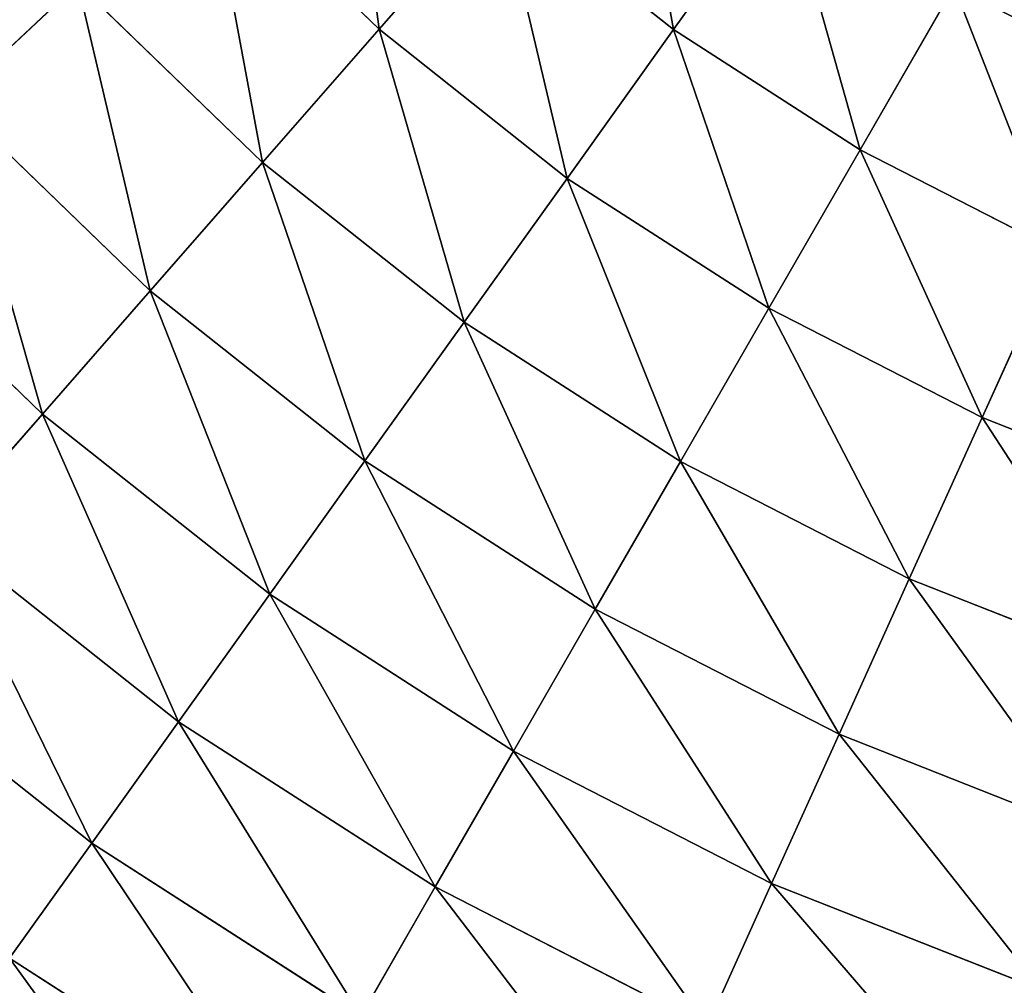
# Model space of a CAD drawing. Extents: x 5 to 635, y -14 to 121.
# Tile 332 of 453: x 563 to 574, y 22 to 33. Entities that reach past the tile are written whole.
import ezdxf

# ---------------------------------------------------------------- set-up
doc = ezdxf.new("R2010")
doc.units = 0
doc.layers.get('0').update_dxf_attribs({"color": 13, "linetype": 'CONTINUOUS'})

# ---------------------------------------------------------------- blocks, each defined once
blk = doc.blocks.new('COMPONENT_4')
for p, q in [((29.735, 30.987, 8.366), (31.694, 29.095, 8.366)), ((29.735, 30.987, 91.513), (31.694, 29.095, 91.513)), ((36.28, 30.831, 5.844), (35.036, 29.092, 7.053)), ((36.28, 30.831, 94.036), (35.036, 29.092, 92.826)), ((33.061, 30.657, 7.053), (31.694, 29.095, 8.366)), ((31.694, 29.095, 91.513), (33.061, 30.657, 92.826)), ((33.061, 30.657, 7.053), (35.036, 29.092, 7.053)), ((33.061, 30.657, 92.826), (35.036, 29.092, 92.826)), ((28.27, 29.613, 9.779), (26.857, 28.287, 11.289)), ((26.857, 28.287, 88.59), (28.27, 29.613, 90.1)), ((28.27, 29.613, 9.779), (30.37, 27.583, 9.779)), ((28.27, 29.613, 90.1), (30.37, 27.583, 90.1)), ((38.222, 29.58, 5.844), (37.155, 27.728, 7.053)), ((37.155, 27.728, 92.826), (38.222, 29.58, 94.036)), ((31.694, 29.095, 8.366), (30.37, 27.583, 9.779)), ((30.37, 27.583, 90.1), (31.694, 29.095, 91.513)), ((31.694, 29.095, 8.366), (33.828, 27.403, 8.366)), ((31.694, 29.095, 91.513), (33.828, 27.403, 91.513)), ((35.036, 29.092, 7.053), (33.828, 27.403, 8.366)), ((35.036, 29.092, 92.826), (33.828, 27.403, 91.513)), ((35.036, 29.092, 7.053), (37.155, 27.728, 7.053)), ((35.036, 29.092, 92.826), (37.155, 27.728, 92.826)), ((26.857, 28.287, 11.289), (29.094, 26.126, 11.289)), ((26.857, 28.287, 88.59), (29.094, 26.126, 88.59)), ((37.155, 27.728, 7.053), (36.118, 25.93, 8.366)), ((36.118, 25.93, 91.513), (37.155, 27.728, 92.826)), ((37.155, 27.728, 7.053), (39.397, 26.579, 7.053)), ((37.155, 27.728, 92.826), (39.397, 26.579, 92.826)), ((30.37, 27.583, 9.779), (29.094, 26.126, 11.289)), ((29.094, 26.126, 88.59), (30.37, 27.583, 90.1)), ((30.37, 27.583, 9.779), (32.659, 25.77, 9.779)), ((30.37, 27.583, 90.1), (32.659, 25.77, 90.1)), ((33.828, 27.403, 8.366), (32.659, 25.77, 9.779)), ((33.828, 27.403, 91.513), (32.659, 25.77, 90.1)), ((33.828, 27.403, 8.366), (36.118, 25.93, 8.366)), ((33.828, 27.403, 91.513), (36.118, 25.93, 91.513)), ((25.5, 27.015, 12.892), (27.869, 24.726, 12.892)), ((25.5, 27.015, 86.987), (27.869, 24.726, 86.987)), ((39.397, 26.579, 7.053), (38.542, 24.687, 8.366)), ((39.397, 26.579, 92.826), (38.542, 24.687, 91.513)), ((29.094, 26.126, 11.289), (27.869, 24.726, 12.892)), ((27.869, 24.726, 86.987), (29.094, 26.126, 88.59)), ((29.094, 26.126, 11.289), (31.532, 24.194, 11.289)), ((29.094, 26.126, 88.59), (31.532, 24.194, 88.59)), ((36.118, 25.93, 8.366), (35.115, 24.189, 9.779)), ((35.115, 24.189, 90.1), (36.118, 25.93, 91.513)), ((36.118, 25.93, 8.366), (38.542, 24.687, 8.366)), ((36.118, 25.93, 91.513), (38.542, 24.687, 91.513)), ((32.659, 25.77, 9.779), (31.532, 24.194, 11.289)), ((32.659, 25.77, 90.1), (31.532, 24.194, 88.59)), ((32.659, 25.77, 9.779), (35.115, 24.189, 9.779)), ((32.659, 25.77, 90.1), (35.115, 24.189, 90.1)), ((27.869, 24.726, 12.892), (26.696, 23.387, 14.584)), ((26.696, 23.387, 85.295), (27.869, 24.726, 86.987)), ((27.869, 24.726, 12.892), (30.45, 22.681, 12.892)), ((27.869, 24.726, 86.987), (30.45, 22.681, 86.987)), ((38.542, 24.687, 8.366), (37.714, 22.857, 9.779)), ((38.542, 24.687, 91.513), (37.714, 22.857, 90.1)), ((38.542, 24.687, 8.366), (41.075, 23.688, 8.366)), ((38.542, 24.687, 91.513), (41.075, 23.688, 91.513)), ((31.532, 24.194, 11.289), (30.45, 22.681, 12.892)), ((31.532, 24.194, 88.59), (30.45, 22.681, 86.987)), ((31.532, 24.194, 11.289), (34.148, 22.511, 11.289)), ((31.532, 24.194, 88.59), (34.148, 22.511, 88.59)), ((35.115, 24.189, 9.779), (34.148, 22.511, 11.289)), ((34.148, 22.511, 88.59), (35.115, 24.189, 90.1)), ((35.115, 24.189, 9.779), (37.714, 22.857, 9.779)), ((35.115, 24.189, 90.1), (37.714, 22.857, 90.1)), ((26.696, 23.387, 14.584), (29.415, 21.234, 14.584)), ((26.696, 23.387, 85.295), (29.415, 21.234, 85.295)), ((37.714, 22.857, 9.779), (36.916, 21.092, 11.289)), ((37.714, 22.857, 90.1), (36.916, 21.092, 88.59)), ((37.714, 22.857, 9.779), (40.431, 21.786, 9.779)), ((37.714, 22.857, 90.1), (40.431, 21.786, 90.1)), ((30.45, 22.681, 12.892), (29.415, 21.234, 14.584)), ((30.45, 22.681, 86.987), (29.415, 21.234, 85.295)), ((30.45, 22.681, 12.892), (33.219, 20.899, 12.892)), ((30.45, 22.681, 86.987), (33.219, 20.899, 86.987)), ((34.148, 22.511, 11.289), (33.219, 20.899, 12.892)), ((33.219, 20.899, 86.987), (34.148, 22.511, 88.59)), ((34.148, 22.511, 11.289), (36.916, 21.092, 11.289)), ((34.148, 22.511, 88.59), (36.916, 21.092, 88.59)), ((25.58, 22.113, 16.362), (28.429, 19.856, 16.362)), ((25.58, 22.113, 83.518), (28.429, 19.856, 83.518)), ((29.415, 21.234, 14.584), (28.429, 19.856, 16.362)), ((29.415, 21.234, 85.295), (28.429, 19.856, 83.518)), ((29.415, 21.234, 14.584), (32.331, 19.357, 14.584)), ((29.415, 21.234, 85.295), (32.331, 19.357, 85.295)), ((36.916, 21.092, 11.289), (36.15, 19.396, 12.892)), ((36.916, 21.092, 88.59), (36.15, 19.396, 86.987)), ((36.916, 21.092, 11.289), (39.81, 19.951, 11.289)), ((36.916, 21.092, 88.59), (39.81, 19.951, 88.59)), ((33.219, 20.899, 12.892), (32.331, 19.357, 14.584)), ((32.331, 19.357, 85.295), (33.219, 20.899, 86.987)), ((33.219, 20.899, 12.892), (36.15, 19.396, 12.892)), ((33.219, 20.899, 86.987), (36.15, 19.396, 86.987)), ((28.429, 19.856, 16.362), (27.495, 18.55, 18.22)), ((28.429, 19.856, 83.518), (27.495, 18.55, 81.659)), ((28.429, 19.856, 16.362), (31.485, 17.889, 16.362)), ((28.429, 19.856, 83.518), (31.485, 17.889, 83.518)), ((32.331, 19.357, 14.584), (31.485, 17.889, 16.362)), ((31.485, 17.889, 83.518), (32.331, 19.357, 85.295)), ((32.331, 19.357, 14.584), (35.417, 17.775, 14.584)), ((32.331, 19.357, 85.295), (35.417, 17.775, 85.295)), ((36.15, 19.396, 12.892), (35.417, 17.775, 14.584)), ((36.15, 19.396, 86.987), (35.417, 17.775, 85.295)), ((36.15, 19.396, 12.892), (39.214, 18.189, 12.892)), ((36.15, 19.396, 86.987), (39.214, 18.189, 86.987)), ((27.495, 18.55, 18.22), (30.683, 16.498, 18.22)), ((27.495, 18.55, 81.659), (30.683, 16.498, 81.659))]:
    blk.add_line(p, q)
mesh = blk.add_polyface()
corners = [(31.249, 32.407, 7.053), (31.694, 29.095, 8.366), (29.735, 30.987, 8.366), (33.061, 30.657, 7.053)]
mesh.append_faces([[corners[k] for k in face] for face in [(0, 1, 2), (1, 0, 3)]], dxfattribs={"vtx0": -1})
mesh = blk.add_polyface()
corners = [(31.694, 29.095, 91.513), (31.249, 32.407, 92.826), (29.735, 30.987, 91.513), (33.061, 30.657, 92.826)]
mesh.append_faces([[corners[k] for k in face] for face in [(0, 1, 2), (1, 0, 3)]], dxfattribs={"vtx0": -1})
mesh = blk.add_polyface()
corners = [(34.469, 32.265, 5.844), (35.036, 29.092, 7.053), (33.061, 30.657, 7.053), (36.28, 30.831, 5.844)]
mesh.append_faces([[corners[k] for k in face] for face in [(0, 1, 2), (1, 0, 3)]], dxfattribs={"vtx0": -1})
mesh = blk.add_polyface()
corners = [(35.036, 29.092, 92.826), (34.469, 32.265, 94.036), (33.061, 30.657, 92.826), (36.28, 30.831, 94.036)]
mesh.append_faces([[corners[k] for k in face] for face in [(0, 1, 2), (1, 0, 3)]], dxfattribs={"vtx0": -1})
mesh = blk.add_polyface()
corners = [(26.379, 31.838, 9.779), (26.857, 28.287, 11.289), (24.843, 30.658, 11.289), (28.27, 29.613, 9.779)]
mesh.append_faces([[corners[k] for k in face] for face in [(0, 1, 2), (1, 0, 3)]], dxfattribs={"vtx0": -1})
mesh = blk.add_polyface()
corners = [(26.857, 28.287, 88.59), (26.379, 31.838, 90.1), (24.843, 30.658, 88.59), (28.27, 29.613, 90.1)]
mesh.append_faces([[corners[k] for k in face] for face in [(0, 1, 2), (1, 0, 3)]], dxfattribs={"vtx0": -1})
mesh = blk.add_polyface()
corners = [(39.318, 31.482, 4.74), (40.278, 28.527, 5.844), (38.222, 29.58, 5.844), (41.182, 30.527, 4.74)]
mesh.append_faces([[corners[k] for k in face] for face in [(0, 1, 2), (1, 0, 3)]], dxfattribs={"vtx0": -1})
mesh = blk.add_polyface()
corners = [(40.278, 28.527, 94.036), (39.318, 31.482, 95.139), (38.222, 29.58, 94.036), (41.182, 30.527, 95.139)]
mesh.append_faces([[corners[k] for k in face] for face in [(0, 1, 2), (1, 0, 3)]], dxfattribs={"vtx0": -1})
mesh = blk.add_polyface()
corners = [(29.735, 30.987, 8.366), (30.37, 27.583, 9.779), (28.27, 29.613, 9.779), (31.694, 29.095, 8.366)]
mesh.append_faces([[corners[k] for k in face] for face in [(0, 1, 2), (1, 0, 3)]], dxfattribs={"vtx0": -1})
mesh = blk.add_polyface()
corners = [(30.37, 27.583, 90.1), (29.735, 30.987, 91.513), (28.27, 29.613, 90.1), (31.694, 29.095, 91.513)]
mesh.append_faces([[corners[k] for k in face] for face in [(0, 1, 2), (1, 0, 3)]], dxfattribs={"vtx0": -1})
mesh = blk.add_polyface()
corners = [(36.28, 30.831, 5.844), (37.155, 27.728, 7.053), (35.036, 29.092, 7.053), (38.222, 29.58, 5.844)]
mesh.append_faces([[corners[k] for k in face] for face in [(0, 1, 2), (1, 0, 3)]], dxfattribs={"vtx0": -1})
mesh = blk.add_polyface()
corners = [(37.155, 27.728, 92.826), (36.28, 30.831, 94.036), (35.036, 29.092, 92.826), (38.222, 29.58, 94.036)]
mesh.append_faces([[corners[k] for k in face] for face in [(0, 1, 2), (1, 0, 3)]], dxfattribs={"vtx0": -1})
mesh = blk.add_polyface()
corners = [(33.061, 30.657, 7.053), (33.828, 27.403, 8.366), (31.694, 29.095, 8.366), (35.036, 29.092, 7.053)]
mesh.append_faces([[corners[k] for k in face] for face in [(0, 1, 2), (1, 0, 3)]], dxfattribs={"vtx0": -1})
mesh = blk.add_polyface()
corners = [(33.828, 27.403, 91.513), (33.061, 30.657, 92.826), (31.694, 29.095, 91.513), (35.036, 29.092, 92.826)]
mesh.append_faces([[corners[k] for k in face] for face in [(0, 1, 2), (1, 0, 3)]], dxfattribs={"vtx0": -1})
mesh = blk.add_polyface()
corners = [(28.27, 29.613, 9.779), (29.094, 26.126, 11.289), (26.857, 28.287, 11.289), (30.37, 27.583, 9.779)]
mesh.append_faces([[corners[k] for k in face] for face in [(0, 1, 2), (1, 0, 3)]], dxfattribs={"vtx0": -1})
mesh = blk.add_polyface()
corners = [(29.094, 26.126, 88.59), (28.27, 29.613, 90.1), (26.857, 28.287, 88.59), (30.37, 27.583, 90.1)]
mesh.append_faces([[corners[k] for k in face] for face in [(0, 1, 2), (1, 0, 3)]], dxfattribs={"vtx0": -1})
mesh = blk.add_polyface()
corners = [(38.222, 29.58, 5.844), (39.397, 26.579, 7.053), (37.155, 27.728, 7.053), (40.278, 28.527, 5.844)]
mesh.append_faces([[corners[k] for k in face] for face in [(0, 1, 2), (1, 0, 3)]], dxfattribs={"vtx0": -1})
mesh = blk.add_polyface()
corners = [(39.397, 26.579, 92.826), (38.222, 29.58, 94.036), (37.155, 27.728, 92.826), (40.278, 28.527, 94.036)]
mesh.append_faces([[corners[k] for k in face] for face in [(0, 1, 2), (1, 0, 3)]], dxfattribs={"vtx0": -1})
mesh = blk.add_polyface()
corners = [(31.694, 29.095, 8.366), (32.659, 25.77, 9.779), (30.37, 27.583, 9.779), (33.828, 27.403, 8.366)]
mesh.append_faces([[corners[k] for k in face] for face in [(0, 1, 2), (1, 0, 3)]], dxfattribs={"vtx0": -1})
mesh = blk.add_polyface()
corners = [(32.659, 25.77, 90.1), (31.694, 29.095, 91.513), (30.37, 27.583, 90.1), (33.828, 27.403, 91.513)]
mesh.append_faces([[corners[k] for k in face] for face in [(0, 1, 2), (1, 0, 3)]], dxfattribs={"vtx0": -1})
mesh = blk.add_polyface()
corners = [(35.036, 29.092, 7.053), (36.118, 25.93, 8.366), (33.828, 27.403, 8.366), (37.155, 27.728, 7.053)]
mesh.append_faces([[corners[k] for k in face] for face in [(0, 1, 2), (1, 0, 3)]], dxfattribs={"vtx0": -1})
mesh = blk.add_polyface()
corners = [(36.118, 25.93, 91.513), (35.036, 29.092, 92.826), (33.828, 27.403, 91.513), (37.155, 27.728, 92.826)]
mesh.append_faces([[corners[k] for k in face] for face in [(0, 1, 2), (1, 0, 3)]], dxfattribs={"vtx0": -1})
mesh = blk.add_polyface()
corners = [(26.857, 28.287, 11.289), (27.869, 24.726, 12.892), (25.5, 27.015, 12.892), (29.094, 26.126, 11.289)]
mesh.append_faces([[corners[k] for k in face] for face in [(0, 1, 2), (1, 0, 3)]], dxfattribs={"vtx0": -1})
mesh = blk.add_polyface()
corners = [(27.869, 24.726, 86.987), (26.857, 28.287, 88.59), (25.5, 27.015, 86.987), (29.094, 26.126, 88.59)]
mesh.append_faces([[corners[k] for k in face] for face in [(0, 1, 2), (1, 0, 3)]], dxfattribs={"vtx0": -1})
mesh = blk.add_polyface()
corners = [(37.155, 27.728, 7.053), (38.542, 24.687, 8.366), (36.118, 25.93, 8.366), (39.397, 26.579, 7.053)]
mesh.append_faces([[corners[k] for k in face] for face in [(0, 1, 2), (1, 0, 3)]], dxfattribs={"vtx0": -1})
mesh = blk.add_polyface()
corners = [(38.542, 24.687, 91.513), (37.155, 27.728, 92.826), (36.118, 25.93, 91.513), (39.397, 26.579, 92.826)]
mesh.append_faces([[corners[k] for k in face] for face in [(0, 1, 2), (1, 0, 3)]], dxfattribs={"vtx0": -1})
mesh = blk.add_polyface()
corners = [(30.37, 27.583, 9.779), (31.532, 24.194, 11.289), (29.094, 26.126, 11.289), (32.659, 25.77, 9.779)]
mesh.append_faces([[corners[k] for k in face] for face in [(0, 1, 2), (1, 0, 3)]], dxfattribs={"vtx0": -1})
mesh = blk.add_polyface()
corners = [(31.532, 24.194, 88.59), (30.37, 27.583, 90.1), (29.094, 26.126, 88.59), (32.659, 25.77, 90.1)]
mesh.append_faces([[corners[k] for k in face] for face in [(0, 1, 2), (1, 0, 3)]], dxfattribs={"vtx0": -1})
mesh = blk.add_polyface()
corners = [(33.828, 27.403, 8.366), (35.115, 24.189, 9.779), (32.659, 25.77, 9.779), (36.118, 25.93, 8.366)]
mesh.append_faces([[corners[k] for k in face] for face in [(0, 1, 2), (1, 0, 3)]], dxfattribs={"vtx0": -1})
mesh = blk.add_polyface()
corners = [(35.115, 24.189, 90.1), (33.828, 27.403, 91.513), (32.659, 25.77, 90.1), (36.118, 25.93, 91.513)]
mesh.append_faces([[corners[k] for k in face] for face in [(0, 1, 2), (1, 0, 3)]], dxfattribs={"vtx0": -1})
mesh = blk.add_polyface()
corners = [(25.5, 27.015, 12.892), (26.696, 23.387, 14.584), (24.203, 25.797, 14.584), (27.869, 24.726, 12.892)]
mesh.append_faces([[corners[k] for k in face] for face in [(0, 1, 2), (1, 0, 3)]], dxfattribs={"vtx0": -1})
mesh = blk.add_polyface()
corners = [(26.696, 23.387, 85.295), (25.5, 27.015, 86.987), (24.203, 25.797, 85.295), (27.869, 24.726, 86.987)]
mesh.append_faces([[corners[k] for k in face] for face in [(0, 1, 2), (1, 0, 3)]], dxfattribs={"vtx0": -1})
mesh = blk.add_polyface()
corners = [(39.397, 26.579, 7.053), (41.075, 23.688, 8.366), (38.542, 24.687, 8.366), (41.741, 25.655, 7.053)]
mesh.append_faces([[corners[k] for k in face] for face in [(0, 1, 2), (1, 0, 3)]], dxfattribs={"vtx0": -1})
mesh = blk.add_polyface()
corners = [(41.075, 23.688, 91.513), (39.397, 26.579, 92.826), (38.542, 24.687, 91.513), (41.741, 25.655, 92.826)]
mesh.append_faces([[corners[k] for k in face] for face in [(0, 1, 2), (1, 0, 3)]], dxfattribs={"vtx0": -1})
mesh = blk.add_polyface()
corners = [(29.094, 26.126, 11.289), (30.45, 22.681, 12.892), (27.869, 24.726, 12.892), (31.532, 24.194, 11.289)]
mesh.append_faces([[corners[k] for k in face] for face in [(0, 1, 2), (1, 0, 3)]], dxfattribs={"vtx0": -1})
mesh = blk.add_polyface()
corners = [(30.45, 22.681, 86.987), (29.094, 26.126, 88.59), (27.869, 24.726, 86.987), (31.532, 24.194, 88.59)]
mesh.append_faces([[corners[k] for k in face] for face in [(0, 1, 2), (1, 0, 3)]], dxfattribs={"vtx0": -1})
mesh = blk.add_polyface()
corners = [(36.118, 25.93, 8.366), (37.714, 22.857, 9.779), (35.115, 24.189, 9.779), (38.542, 24.687, 8.366)]
mesh.append_faces([[corners[k] for k in face] for face in [(0, 1, 2), (1, 0, 3)]], dxfattribs={"vtx0": -1})
mesh = blk.add_polyface()
corners = [(37.714, 22.857, 90.1), (36.118, 25.93, 91.513), (35.115, 24.189, 90.1), (38.542, 24.687, 91.513)]
mesh.append_faces([[corners[k] for k in face] for face in [(0, 1, 2), (1, 0, 3)]], dxfattribs={"vtx0": -1})
mesh = blk.add_polyface()
corners = [(32.659, 25.77, 9.779), (34.148, 22.511, 11.289), (31.532, 24.194, 11.289), (35.115, 24.189, 9.779)]
mesh.append_faces([[corners[k] for k in face] for face in [(0, 1, 2), (1, 0, 3)]], dxfattribs={"vtx0": -1})
mesh = blk.add_polyface()
corners = [(34.148, 22.511, 88.59), (32.659, 25.77, 90.1), (31.532, 24.194, 88.59), (35.115, 24.189, 90.1)]
mesh.append_faces([[corners[k] for k in face] for face in [(0, 1, 2), (1, 0, 3)]], dxfattribs={"vtx0": -1})
mesh = blk.add_polyface()
corners = [(27.869, 24.726, 12.892), (29.415, 21.234, 14.584), (26.696, 23.387, 14.584), (30.45, 22.681, 12.892)]
mesh.append_faces([[corners[k] for k in face] for face in [(0, 1, 2), (1, 0, 3)]], dxfattribs={"vtx0": -1})
mesh = blk.add_polyface()
corners = [(29.415, 21.234, 85.295), (27.869, 24.726, 86.987), (26.696, 23.387, 85.295), (30.45, 22.681, 86.987)]
mesh.append_faces([[corners[k] for k in face] for face in [(0, 1, 2), (1, 0, 3)]], dxfattribs={"vtx0": -1})
mesh = blk.add_polyface()
corners = [(38.542, 24.687, 8.366), (40.431, 21.786, 9.779), (37.714, 22.857, 9.779), (41.075, 23.688, 8.366)]
mesh.append_faces([[corners[k] for k in face] for face in [(0, 1, 2), (1, 0, 3)]], dxfattribs={"vtx0": -1})
mesh = blk.add_polyface()
corners = [(40.431, 21.786, 90.1), (38.542, 24.687, 91.513), (37.714, 22.857, 90.1), (41.075, 23.688, 91.513)]
mesh.append_faces([[corners[k] for k in face] for face in [(0, 1, 2), (1, 0, 3)]], dxfattribs={"vtx0": -1})
mesh = blk.add_polyface()
corners = [(31.532, 24.194, 11.289), (33.219, 20.899, 12.892), (30.45, 22.681, 12.892), (34.148, 22.511, 11.289)]
mesh.append_faces([[corners[k] for k in face] for face in [(0, 1, 2), (1, 0, 3)]], dxfattribs={"vtx0": -1})
mesh = blk.add_polyface()
corners = [(33.219, 20.899, 86.987), (31.532, 24.194, 88.59), (30.45, 22.681, 86.987), (34.148, 22.511, 88.59)]
mesh.append_faces([[corners[k] for k in face] for face in [(0, 1, 2), (1, 0, 3)]], dxfattribs={"vtx0": -1})
mesh = blk.add_polyface()
corners = [(35.115, 24.189, 9.779), (36.916, 21.092, 11.289), (34.148, 22.511, 11.289), (37.714, 22.857, 9.779)]
mesh.append_faces([[corners[k] for k in face] for face in [(0, 1, 2), (1, 0, 3)]], dxfattribs={"vtx0": -1})
mesh = blk.add_polyface()
corners = [(36.916, 21.092, 88.59), (35.115, 24.189, 90.1), (34.148, 22.511, 88.59), (37.714, 22.857, 90.1)]
mesh.append_faces([[corners[k] for k in face] for face in [(0, 1, 2), (1, 0, 3)]], dxfattribs={"vtx0": -1})
mesh = blk.add_polyface()
corners = [(26.696, 23.387, 14.584), (28.429, 19.856, 16.362), (25.58, 22.113, 16.362), (29.415, 21.234, 14.584)]
mesh.append_faces([[corners[k] for k in face] for face in [(0, 1, 2), (1, 0, 3)]], dxfattribs={"vtx0": -1})
mesh = blk.add_polyface()
corners = [(28.429, 19.856, 83.518), (26.696, 23.387, 85.295), (25.58, 22.113, 83.518), (29.415, 21.234, 85.295)]
mesh.append_faces([[corners[k] for k in face] for face in [(0, 1, 2), (1, 0, 3)]], dxfattribs={"vtx0": -1})
mesh = blk.add_polyface()
corners = [(37.714, 22.857, 9.779), (39.81, 19.951, 11.289), (36.916, 21.092, 11.289), (40.431, 21.786, 9.779)]
mesh.append_faces([[corners[k] for k in face] for face in [(0, 1, 2), (1, 0, 3)]], dxfattribs={"vtx0": -1})
mesh = blk.add_polyface()
corners = [(39.81, 19.951, 88.59), (37.714, 22.857, 90.1), (36.916, 21.092, 88.59), (40.431, 21.786, 90.1)]
mesh.append_faces([[corners[k] for k in face] for face in [(0, 1, 2), (1, 0, 3)]], dxfattribs={"vtx0": -1})
mesh = blk.add_polyface()
corners = [(30.45, 22.681, 12.892), (32.331, 19.357, 14.584), (29.415, 21.234, 14.584), (33.219, 20.899, 12.892)]
mesh.append_faces([[corners[k] for k in face] for face in [(0, 1, 2), (1, 0, 3)]], dxfattribs={"vtx0": -1})
mesh = blk.add_polyface()
corners = [(32.331, 19.357, 85.295), (30.45, 22.681, 86.987), (29.415, 21.234, 85.295), (33.219, 20.899, 86.987)]
mesh.append_faces([[corners[k] for k in face] for face in [(0, 1, 2), (1, 0, 3)]], dxfattribs={"vtx0": -1})
mesh = blk.add_polyface()
corners = [(34.148, 22.511, 11.289), (36.15, 19.396, 12.892), (33.219, 20.899, 12.892), (36.916, 21.092, 11.289)]
mesh.append_faces([[corners[k] for k in face] for face in [(0, 1, 2), (1, 0, 3)]], dxfattribs={"vtx0": -1})
mesh = blk.add_polyface()
corners = [(36.15, 19.396, 86.987), (34.148, 22.511, 88.59), (33.219, 20.899, 86.987), (36.916, 21.092, 88.59)]
mesh.append_faces([[corners[k] for k in face] for face in [(0, 1, 2), (1, 0, 3)]], dxfattribs={"vtx0": -1})
mesh = blk.add_polyface()
corners = [(25.58, 22.113, 16.362), (27.495, 18.55, 18.22), (24.523, 20.905, 18.22), (28.429, 19.856, 16.362)]
mesh.append_faces([[corners[k] for k in face] for face in [(0, 1, 2), (1, 0, 3)]], dxfattribs={"vtx0": -1})
mesh = blk.add_polyface()
corners = [(27.495, 18.55, 81.659), (25.58, 22.113, 83.518), (24.523, 20.905, 81.659), (28.429, 19.856, 83.518)]
mesh.append_faces([[corners[k] for k in face] for face in [(0, 1, 2), (1, 0, 3)]], dxfattribs={"vtx0": -1})
mesh = blk.add_polyface()
corners = [(29.415, 21.234, 14.584), (31.485, 17.889, 16.362), (28.429, 19.856, 16.362), (32.331, 19.357, 14.584)]
mesh.append_faces([[corners[k] for k in face] for face in [(0, 1, 2), (1, 0, 3)]], dxfattribs={"vtx0": -1})
mesh = blk.add_polyface()
corners = [(31.485, 17.889, 83.518), (29.415, 21.234, 85.295), (28.429, 19.856, 83.518), (32.331, 19.357, 85.295)]
mesh.append_faces([[corners[k] for k in face] for face in [(0, 1, 2), (1, 0, 3)]], dxfattribs={"vtx0": -1})
mesh = blk.add_polyface()
corners = [(36.916, 21.092, 11.289), (39.214, 18.189, 12.892), (36.15, 19.396, 12.892), (39.81, 19.951, 11.289)]
mesh.append_faces([[corners[k] for k in face] for face in [(0, 1, 2), (1, 0, 3)]], dxfattribs={"vtx0": -1})
mesh = blk.add_polyface()
corners = [(39.214, 18.189, 86.987), (36.916, 21.092, 88.59), (36.15, 19.396, 86.987), (39.81, 19.951, 88.59)]
mesh.append_faces([[corners[k] for k in face] for face in [(0, 1, 2), (1, 0, 3)]], dxfattribs={"vtx0": -1})
mesh = blk.add_polyface()
corners = [(33.219, 20.899, 12.892), (35.417, 17.775, 14.584), (32.331, 19.357, 14.584), (36.15, 19.396, 12.892)]
mesh.append_faces([[corners[k] for k in face] for face in [(0, 1, 2), (1, 0, 3)]], dxfattribs={"vtx0": -1})
mesh = blk.add_polyface()
corners = [(35.417, 17.775, 85.295), (33.219, 20.899, 86.987), (32.331, 19.357, 85.295), (36.15, 19.396, 86.987)]
mesh.append_faces([[corners[k] for k in face] for face in [(0, 1, 2), (1, 0, 3)]], dxfattribs={"vtx0": -1})
mesh = blk.add_polyface()
corners = [(28.429, 19.856, 16.362), (30.683, 16.498, 18.22), (27.495, 18.55, 18.22), (31.485, 17.889, 16.362)]
mesh.append_faces([[corners[k] for k in face] for face in [(0, 1, 2), (1, 0, 3)]], dxfattribs={"vtx0": -1})
mesh = blk.add_polyface()
corners = [(30.683, 16.498, 81.659), (28.429, 19.856, 83.518), (27.495, 18.55, 81.659), (31.485, 17.889, 83.518)]
mesh.append_faces([[corners[k] for k in face] for face in [(0, 1, 2), (1, 0, 3)]], dxfattribs={"vtx0": -1})
mesh = blk.add_polyface()
corners = [(32.331, 19.357, 14.584), (34.719, 16.231, 16.362), (31.485, 17.889, 16.362), (35.417, 17.775, 14.584)]
mesh.append_faces([[corners[k] for k in face] for face in [(0, 1, 2), (1, 0, 3)]], dxfattribs={"vtx0": -1})
mesh = blk.add_polyface()
corners = [(34.719, 16.231, 83.518), (32.331, 19.357, 85.295), (31.485, 17.889, 83.518), (35.417, 17.775, 85.295)]
mesh.append_faces([[corners[k] for k in face] for face in [(0, 1, 2), (1, 0, 3)]], dxfattribs={"vtx0": -1})
mesh = blk.add_polyface()
corners = [(36.15, 19.396, 12.892), (38.643, 16.503, 14.584), (35.417, 17.775, 14.584), (39.214, 18.189, 12.892)]
mesh.append_faces([[corners[k] for k in face] for face in [(0, 1, 2), (1, 0, 3)]], dxfattribs={"vtx0": -1})
mesh = blk.add_polyface()
corners = [(38.643, 16.503, 85.295), (36.15, 19.396, 86.987), (35.417, 17.775, 85.295), (39.214, 18.189, 86.987)]
mesh.append_faces([[corners[k] for k in face] for face in [(0, 1, 2), (1, 0, 3)]], dxfattribs={"vtx0": -1})
mesh = blk.add_polyface()
corners = [(29.929, 15.189, 20.155), (27.495, 18.55, 18.22), (30.683, 16.498, 18.22), (26.616, 17.321, 20.155)]
mesh.append_faces([[corners[k] for k in face] for face in [(0, 1, 2), (1, 0, 3)]], dxfattribs={"vtx0": -1})
mesh = blk.add_polyface()
corners = [(29.929, 15.189, 79.725), (27.495, 18.55, 81.659), (26.616, 17.321, 79.725), (30.683, 16.498, 81.659)]
mesh.append_faces([[corners[k] for k in face] for face in [(0, 1, 2), (1, 0, 3)]], dxfattribs={"vtx0": -1})
blk = doc.blocks.new('DIFFERENCE')
mesh = blk.add_polyface()
corners = [(28.418, 52.795, 94.94), (28.282, 48.535, 94.94), (28.246, 50.668, 94.94), (28.528, 46.416, 94.94), (28.798, 54.894, 94.94), (28.98, 44.331, 94.94), (29.383, 56.946, 94.94), (29.634, 42.3, 94.94), (30.165, 58.931, 94.94), (30.484, 40.343, 94.94), (31.138, 60.829, 94.94), (31.522, 38.479, 94.94), (32.293, 62.623, 94.94), (32.738, 36.726, 94.94), (33.618, 64.295, 94.94), (34.119, 35.1, 94.94), (35.1, 65.83, 94.94), (35.654, 33.618, 94.94), (36.726, 67.211, 94.94), (37.326, 32.293, 94.94), (38.479, 68.427, 94.94), (39.12, 31.138, 94.94), (40.343, 69.465, 94.94), (41.018, 30.165, 94.94), (42.3, 70.315, 94.94), (43.003, 29.383, 94.94), (44.331, 70.969, 94.94), (45.055, 28.798, 94.94), (46.416, 71.421, 94.94), (47.154, 28.418, 94.94), (48.535, 71.667, 94.94), (49.281, 28.246, 94.94), (50.668, 71.703, 94.94), (51.414, 28.282, 94.94), (52.795, 71.531, 94.94), (53.533, 28.528, 94.94), (54.894, 71.151, 94.94), (55.618, 28.98, 94.94), (56.946, 70.566, 94.94), (57.649, 29.634, 94.94), (58.931, 69.784, 94.94), (59.606, 30.484, 94.94), (60.829, 68.811, 94.94), (61.47, 31.522, 94.94), (62.623, 67.656, 94.94), (63.223, 32.738, 94.94), (64.295, 66.331, 94.94), (64.849, 34.119, 94.94), (65.83, 64.849, 94.94), (66.331, 35.654, 94.94), (67.211, 63.223, 94.94), (67.656, 37.326, 94.94), (68.427, 61.47, 94.94), (68.811, 39.12, 94.94), (69.465, 59.606, 94.94), (69.784, 41.018, 94.94), (70.315, 57.649, 94.94), (70.566, 43.003, 94.94), (70.969, 55.618, 94.94), (71.151, 45.055, 94.94), (71.421, 53.533, 94.94), (71.531, 47.154, 94.94), (71.667, 51.414, 94.94), (71.703, 49.281, 94.94)]
mesh.append_faces([[corners[k] for k in face] for face in [(0, 1, 2), (61, 62, 63)]], dxfattribs={"vtx0": -1})
mesh.append_faces([[corners[k] for k in face] for face in [(1, 0, 3), (3, 4, 5), (5, 6, 7), (7, 8, 9), (9, 10, 11), (11, 12, 13), (13, 14, 15), (15, 16, 17), (17, 18, 19), (19, 20, 21), (21, 22, 23), (23, 24, 25), (25, 26, 27), (27, 28, 29), (29, 30, 31), (31, 32, 33), (33, 34, 35), (35, 36, 37), (37, 38, 39), (39, 40, 41), (41, 42, 43), (43, 44, 45), (45, 46, 47), (47, 48, 49), (49, 50, 51), (51, 52, 53), (53, 54, 55), (55, 56, 57), (57, 58, 59), (59, 60, 61)]], dxfattribs={"vtx0": -1, "vtx1": -1})
mesh.append_faces([[corners[k] for k in face] for face in [(3, 0, 4), (5, 4, 6), (7, 6, 8), (9, 8, 10), (11, 10, 12), (13, 12, 14), (15, 14, 16), (17, 16, 18), (19, 18, 20), (21, 20, 22), (23, 22, 24), (25, 24, 26), (27, 26, 28), (29, 28, 30), (31, 30, 32), (33, 32, 34), (35, 34, 36), (37, 36, 38), (39, 38, 40), (41, 40, 42), (43, 42, 44), (45, 44, 46), (47, 46, 48), (49, 48, 50), (51, 50, 52), (53, 52, 54), (55, 54, 56), (57, 56, 58), (59, 58, 60), (61, 60, 62)]], dxfattribs={"vtx0": -1, "vtx2": -1})
blk = doc.blocks.new('COMPONENT_5')
blk.add_blockref('COMPONENT_4', (0, 0))
at = {"zscale": 0.9000000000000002}
blk.add_blockref('DIFFERENCE', (0, 0, 9.494), dxfattribs=at)
blk = doc.blocks.new('GROUP_3')
blk.add_blockref('COMPONENT_5', (530, 1.542))

msp = doc.modelspace()

# ---------------------------------------------------------------- block references
msp.add_blockref('GROUP_3', (5.278, 2.031, 2.908))

doc.saveas('drawing.dxf')
